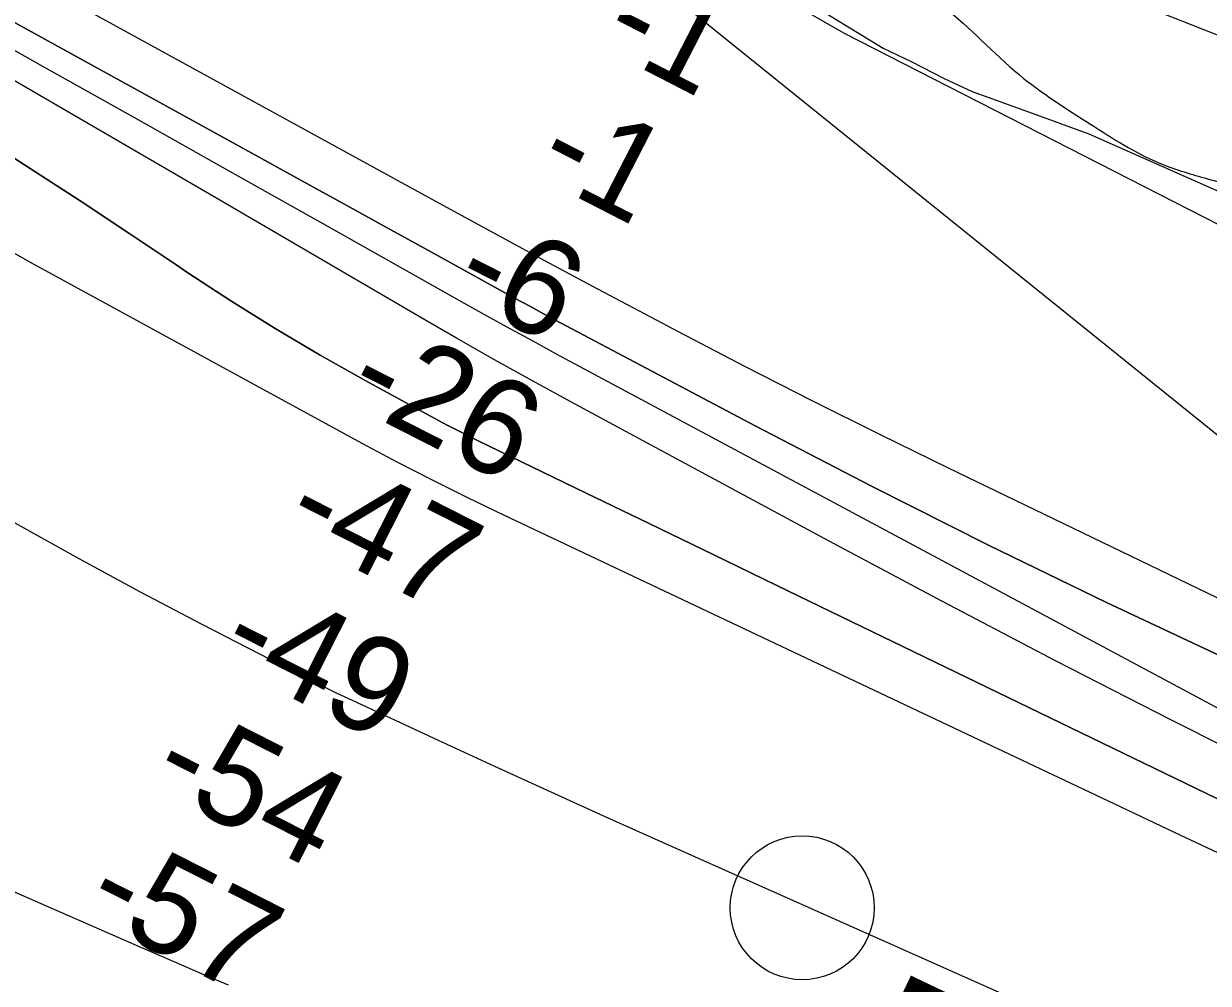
# Model space of a CAD drawing. Extents: x 3767014 to 3805179, y 361544 to 387384.
# Drawn here: x 3787593 to 3788416, y 377921 to 378588 of the extents above; entities that cross this region are included whole.
import ezdxf

# ---------------------------------------------------------------- set-up
doc = ezdxf.new("R2010")
doc.units = 0
for name, color, linetype in [('V-RIVR-EDGE', 7, 'Continuous'), ('V-RIVR-IDEN', 7, 'Continuous'), ('V-RIVR-MILE', 7, 'Continuous'), ('V-RIVR-RANG', 7, 'Continuous'), ('V-TOPO-DPTH', 7, 'Continuous'), ('V-TOPO-MAJR', 7, 'Continuous'), ('V-TOPO-MINR', 7, 'Continuous'), ('V-TOPO-WATR', 7, 'Continuous'), ('V-WETL-SWMP', 7, 'Continuous')]:
    doc.layers.add(name, color=color, linetype=linetype)

msp = doc.modelspace()

# ---------------------------------------------------------------- linework, layer by layer
at = {"layer": 'V-RIVR-EDGE'}
msp.add_spline([(3788386.899, 379042.41), (3788417.904, 379023.435), (3788440.887, 378992.179), (3788448.043, 378960.51), (3788447.055, 378926.601), (3788439.707, 378880.951), (3788409.24, 378810.941), (3788372.521, 378773.051), (3788350.301, 378746.88), (3788331.714, 378727.484), (3788310.448, 378721.658), (3788272.476, 378725.369), (3788242.231, 378745.339), (3788209.71, 378759.436), (3788168.127, 378765.869), (3788122.896, 378759.651), (3788118.818, 378756.044), (3788116.991, 378748.814), (3788142.224, 378713.031), (3788167.911, 378678.151), (3788193.135, 378639.203), (3788209.812, 378617.91), (3788232.374, 378599.316), (3788284.708, 378552.162), (3788334.36, 378517.675), (3788381.771, 378490.881), (3788413.396, 378480.403), (3788449.09, 378469.463), (3788474.382, 378458.096), (3788505.999, 378444.001), (3788536.264, 378432.17), (3788579.627, 378414.429), (3788610.795, 378401.691), (3788697.059, 378362.14), (3788738.16, 378343.5), (3788779.271, 378329.381), (3788814.951, 378313.015), (3788851.077, 378293.935), (3788883.135, 378275.77), (3788911.132, 378260.779), (3788948.168, 378243.958), (3789043.462, 378198.958), (3789099.476, 378177.116), (3789152.324, 378155.282), (3789195.7, 378142.514), (3789220.104, 378137.48), (3789256.703, 378126.99), (3789292.381, 378109.72), (3789305.019, 378100.645), (3789319.901, 378084.783), (3789319.875, 378074.383), (3789316.665, 378056.305), (3789313.453, 378037.322), (3789312.506, 378020.143), (3789312.015, 378004.318), (3789311.527, 377989.85), (3789315.565, 377977.18), (3789323.24, 377972.187), (3789333.182, 377969.902), (3789357.132, 377964.417), (3789378.809, 377953.511), (3789403.636, 377936.72), (3789414.453, 377922.676), (3789418.024, 377903.677), (3789422.976, 377895.074), (3789436.051, 377879.668), (3789465.842, 377858.795), (3789492.94, 377846.067), (3789521.406, 377838.31), (3789551.227, 377829.646), (3789556.183, 377822.399), (3789554.793, 377808.837), (3789556.572, 377796.625), (3789562.875, 377785.757), (3789574.163, 377779.399), (3789589.52, 377772.579), (3789629.254, 377749.873), (3789659.506, 377732.616), (3789679.346, 377710.411), (3789704.616, 377690.001), (3789743.898, 377667.296), (3789778.225, 377652.29), (3789817.076, 377638.177), (3789856.394, 377630.393), (3789894.372, 377628.943), (3789923.318, 377632.036), (3789940.496, 377630.637), (3789978.452, 377620.144), (3790020.916, 377604.665), (3790063.38, 377588.735), (3790119.844, 377565.987), (3790170.428, 377542.802), (3790207.46, 377524.624), (3790239.091, 377516.407), (3790272.094, 377514.517), (3790305.101, 377514.435), (3790324.545, 377514.839), (3790349.4, 377509.352), (3790365.658, 377501.173), (3790373.774, 377492.11), (3790385.042, 377477.613), (3790401.749, 377468.076), (3790433.359, 377451.72), (3790441.459, 377435.875), (3790452.243, 377408.266), (3790459.895, 377394.23), (3790472.083, 377386.061), (3790487.003, 377385.572), (3790498.311, 377387.353), (3790504.201, 377392.312), (3790520.964, 377405.383), (3790533.189, 377412.135), (3790549.469, 377413), (3790572.974, 377410.228), (3790584.283, 377412.461), (3790599.67, 377417.849), (3790607.809, 377417.829), (3790615.944, 377416.452), (3790628.576, 377404.665), (3790642.983, 377379.761), (3790657.835, 377351.69), (3790662.758, 377331.331), (3790670.426, 377323.625), (3790683.074, 377318.62), (3790699.796, 377315.414), (3790710.185, 377310.866), (3790722.363, 377298.628), (3790739.518, 377287.734), (3790749.912, 377285.447), (3790762.542, 377273.208)], degree=3, dxfattribs=at)
at = {"layer": 'V-RIVR-MILE'}
msp.add_circle((3788134.017, 377973.312), 50, dxfattribs=at)
at = {"layer": 'V-TOPO-DPTH'}
for points in [[(3788683.81, 378091.04), (3788054.807, 378597.741), (3788046.684, 378601.838), (3788038.522, 378605.855), (3788030.333, 378609.818), (3787886.857, 378678.374), (3787806.832, 378716.411), (3787726.706, 378754.231), (3787646.426, 378791.723), (3787566.044, 378828.998), (3787225.847, 378985.914), (3787208.466, 378993.996), (3787191.12, 379002.15), (3787173.824, 379010.412), (3787156.563, 379018.745), (3786335.08, 379418.48)], [(3787125.236, 378842.714), (3787756.179, 378495.038), (3787786.859, 378478.128), (3787817.536, 378461.212), (3787848.208, 378444.289), (3787878.878, 378427.361), (3787926.269, 378401.195), (3787933.251, 378397.364), (3787940.245, 378393.556), (3787947.259, 378389.785), (3787954.286, 378386.037), (3788101.217, 378308.163), (3788182.063, 378266.192), (3788263.367, 378225.148), (3788345.358, 378185.495), (3788427.807, 378146.769)], [(3787125.236, 378842.714), (3787756.179, 378495.038), (3787786.859, 378478.128), (3787817.536, 378461.212), (3787848.208, 378444.289), (3787878.878, 378427.361), (3787926.269, 378401.195), (3787933.251, 378397.364), (3787940.245, 378393.556), (3787947.259, 378389.785), (3787954.286, 378386.037), (3788101.217, 378308.163), (3788182.063, 378266.192), (3788263.367, 378225.148), (3788345.358, 378185.495), (3788427.807, 378146.769)], [(3788469.323, 378064.145), (3788389.688, 378104.153), (3788310.334, 378144.705), (3788231.403, 378186.073), (3788152.754, 378227.985), (3787973.254, 378324.831), (3787946.628, 378339.371), (3787920.101, 378354.09), (3787893.725, 378369.077), (3787867.449, 378384.243), (3787729.457, 378464.821), (3787634.181, 378520.274), (3787538.801, 378575.544)], [(3788469.323, 378064.145), (3788389.688, 378104.153), (3788310.334, 378144.705), (3788231.403, 378186.073), (3788152.754, 378227.985), (3787973.254, 378324.831), (3787946.628, 378339.371), (3787920.101, 378354.09), (3787893.725, 378369.077), (3787867.449, 378384.243), (3787729.457, 378464.821), (3787634.181, 378520.274), (3787538.801, 378575.544)], [(3787563.244, 378508.991), (3787597.479, 378486.99), (3787631.6, 378464.815), (3787665.548, 378442.377), (3787699.382, 378419.764), (3787706.501, 378414.966), (3787736.957, 378395.061), (3787767.768, 378375.743), (3787799.114, 378357.304), (3787830.816, 378339.452), (3787880.927, 378312.16), (3787887.867, 378308.444), (3787894.842, 378304.795), (3787901.867, 378301.245), (3787908.927, 378297.763), (3787983.413, 378261.676), (3788027.742, 378240.201), (3788072.072, 378218.728), (3788116.404, 378197.257), (3788160.736, 378175.789), (3788567.621, 377978.769)], [(3787563.244, 378508.991), (3787597.479, 378486.99), (3787631.6, 378464.815), (3787665.548, 378442.377), (3787699.382, 378419.764), (3787706.501, 378414.966), (3787736.957, 378395.061), (3787767.768, 378375.743), (3787799.114, 378357.304), (3787830.816, 378339.452), (3787880.927, 378312.16), (3787887.867, 378308.444), (3787894.842, 378304.795), (3787901.867, 378301.245), (3787908.927, 378297.763), (3787983.413, 378261.676), (3788027.742, 378240.201), (3788072.072, 378218.728), (3788116.404, 378197.257), (3788160.736, 378175.789), (3788567.621, 377978.769)], [(3788434.015, 378006.104), (3788392.649, 378025.692), (3788351.277, 378045.265), (3787926.572, 378246.063), (3787901.765, 378258.052), (3787877.101, 378270.322), (3787852.65, 378283.012), (3787828.342, 378295.983), (3787597.731, 378421.583), (3787514.549, 378469.196)], [(3788434.015, 378006.104), (3788392.649, 378025.692), (3788351.277, 378045.265), (3787926.572, 378246.063), (3787901.765, 378258.052), (3787877.101, 378270.322), (3787852.65, 378283.012), (3787828.342, 378295.983), (3787597.731, 378421.583), (3787514.549, 378469.196)]]:
    msp.add_lwpolyline(points, dxfattribs=at)
at = {"layer": 'V-TOPO-MAJR'}
msp.add_lwpolyline([(3788505.232, 377810.122), (3788038.009, 378018.308), (3787998.763, 378035.901), (3787959.571, 378053.612), (3787920.458, 378071.5), (3787881.4, 378089.506), (3787818.489, 378118.679), (3787810.948, 378122.233), (3787803.439, 378125.85), (3787795.976, 378129.562), (3787788.544, 378133.336), (3787717.152, 378170.155), (3787674.219, 378192.702), (3787631.518, 378215.671), (3787589.162, 378239.271), (3787547.037, 378263.292), (3786990.71, 378586.03), (3786773.217, 378739.317), (3786676.766, 378806.486), (3786579.821, 378872.924), (3786482.134, 378938.267), (3786383.953, 379002.879), (3786206.499, 379118.234), (3786196.713, 379124.68)], dxfattribs=at)
at = {"layer": 'V-TOPO-MINR'}
for points in [[(3788562.406, 378037.239), (3787962.927, 378358.271), (3787946.972, 378366.88), (3787931.053, 378375.556), (3787915.188, 378384.331), (3787899.36, 378393.173), (3787801.167, 378448.429), (3787736.264, 378484.937), (3787671.352, 378521.43), (3787606.428, 378557.9), (3787541.495, 378594.355), (3787130.814, 378824.828), (3787120.944, 378830.382), (3787111.084, 378835.952), (3787101.237, 378841.547), (3787091.398, 378847.156), (3787018.646, 378888.757), (3786972.497, 378915.279), (3786926.425, 378941.934), (3786880.468, 378968.788), (3786834.589, 378995.775), (3786293.199, 379315.818)], [(3788648.852, 378079.369), (3788235.653, 378278.776), (3788188.449, 378301.869), (3788141.414, 378325.297), (3788094.632, 378349.228), (3788048.02, 378373.493), (3788028.748, 378383.658), (3787991.947, 378403.183), (3787955.21, 378422.828), (3787918.57, 378442.653), (3787881.995, 378462.598), (3787378.135, 378738.961), (3787336.826, 378761.92), (3787295.692, 378785.184), (3787254.819, 378808.906), (3787214.122, 378832.933), (3787194.886, 378844.434), (3787164.009, 378863.056), (3787133.228, 378881.833), (3787102.591, 378900.844), (3787072.049, 378920.01), (3786931.191, 379009.152), (3786830.223, 379072.897), (3786729.165, 379136.497)], [(3788427.807, 378146.769), (3788345.358, 378185.495), (3788263.367, 378225.148), (3788182.063, 378266.192), (3788101.217, 378308.163), (3787954.286, 378386.037), (3787947.259, 378389.785), (3787940.245, 378393.556), (3787933.251, 378397.364), (3787926.269, 378401.195), (3787878.878, 378427.361), (3787848.208, 378444.289), (3787817.536, 378461.212), (3787786.859, 378478.128), (3787756.179, 378495.038), (3787125.236, 378842.714)], [(3788556.119, 378527.066), (3788189.495, 378671.574), (3788030.123, 378746.428), (3787987.587, 378751.851), (3787976.845, 378709.329), (3788013.97, 378666.689), (3788162.678, 378581.224), (3788486.702, 378415.547)], [(3788469.323, 378064.145), (3788389.688, 378104.153), (3788310.334, 378144.705), (3788231.403, 378186.073), (3788152.754, 378227.985), (3787973.254, 378324.831), (3787946.628, 378339.371), (3787920.101, 378354.09), (3787893.725, 378369.077), (3787867.449, 378384.243), (3787729.457, 378464.821), (3787634.181, 378520.274), (3787538.801, 378575.544)], [(3788567.621, 377978.769), (3788160.736, 378175.789), (3788116.404, 378197.257), (3788072.072, 378218.728), (3788027.742, 378240.201), (3787983.413, 378261.676), (3787908.927, 378297.763), (3787901.867, 378301.245), (3787894.842, 378304.795), (3787887.867, 378308.444), (3787880.927, 378312.16), (3787830.816, 378339.452), (3787799.114, 378357.304), (3787767.768, 378375.743), (3787736.957, 378395.061), (3787706.501, 378414.966), (3787699.382, 378419.764), (3787665.548, 378442.377), (3787631.6, 378464.815), (3787597.479, 378486.99), (3787563.244, 378508.991)], [(3788434.015, 378006.104), (3788392.649, 378025.692), (3788351.277, 378045.265), (3787926.572, 378246.063), (3787901.765, 378258.052), (3787877.101, 378270.322), (3787852.65, 378283.012), (3787828.342, 378295.983), (3787597.731, 378421.583), (3787514.549, 378469.196)], [(3787735.426, 377919.447), (3787719.959, 377926.042), (3787704.508, 377932.671), (3787689.079, 377939.354), (3787673.665, 377946.071), (3787057.141, 378216.006)]]:
    msp.add_lwpolyline(points, dxfattribs=at)
at = {"layer": 'V-TOPO-WATR'}
msp.add_lwpolyline([(3788683.81, 378091.04), (3788054.807, 378597.741), (3788046.684, 378601.838), (3788038.522, 378605.855), (3788030.333, 378609.818), (3787886.857, 378678.374), (3787806.832, 378716.411), (3787726.706, 378754.231), (3787646.426, 378791.723), (3787566.044, 378828.998), (3787225.847, 378985.914), (3787208.466, 378993.996), (3787191.12, 379002.15), (3787173.824, 379010.412), (3787156.563, 379018.745), (3786335.08, 379418.48)], dxfattribs=at)
at = {"layer": 'V-WETL-SWMP'}
for p, q in [((3788112.155, 378618.361), (3788190.207, 378570.608)), ((3788190.207, 378570.608), (3788209.589, 378561.318)), ((3788209.589, 378561.318), (3788232.59, 378549.446)), ((3788232.59, 378549.446), (3788251.972, 378540.414)), ((3788251.972, 378540.414), (3788296.419, 378524.42)), ((3788296.419, 378524.42), (3788333.114, 378511.006)), ((3788333.114, 378511.006), (3788453.541, 378457.592))]:
    msp.add_line(p, q, dxfattribs=at)

# ---------------------------------------------------------------- texts
at = {"layer": 'V-RIVR-IDEN'}
msp.add_text('44', height=100, rotation=64.533801, dxfattribs=at).set_placement((3788243.103, 377764.144))
at = {"layer": 'V-RIVR-RANG'}
for s, rotation, p in [('-1', 332.788326, (3787991.72, 378572.139)), ('-1', 332.788326, (3787946.215, 378483.093)), ('-6', 333.073278, (3787888.312, 378400.145)), ('-26', 333.073278, (3787814.115, 378325.672)), ('-47', 333.073278, (3787771.186, 378235.317)), ('-49', 333.073278, (3787726.162, 378146.026)), ('-54', 333.073278, (3787678.774, 378057.935)), ('-57', 333.073278, (3787632.788, 377969.133))]:
    msp.add_text(s, height=67, rotation=rotation, dxfattribs=at).set_placement(p)

doc.saveas('drawing.dxf')
